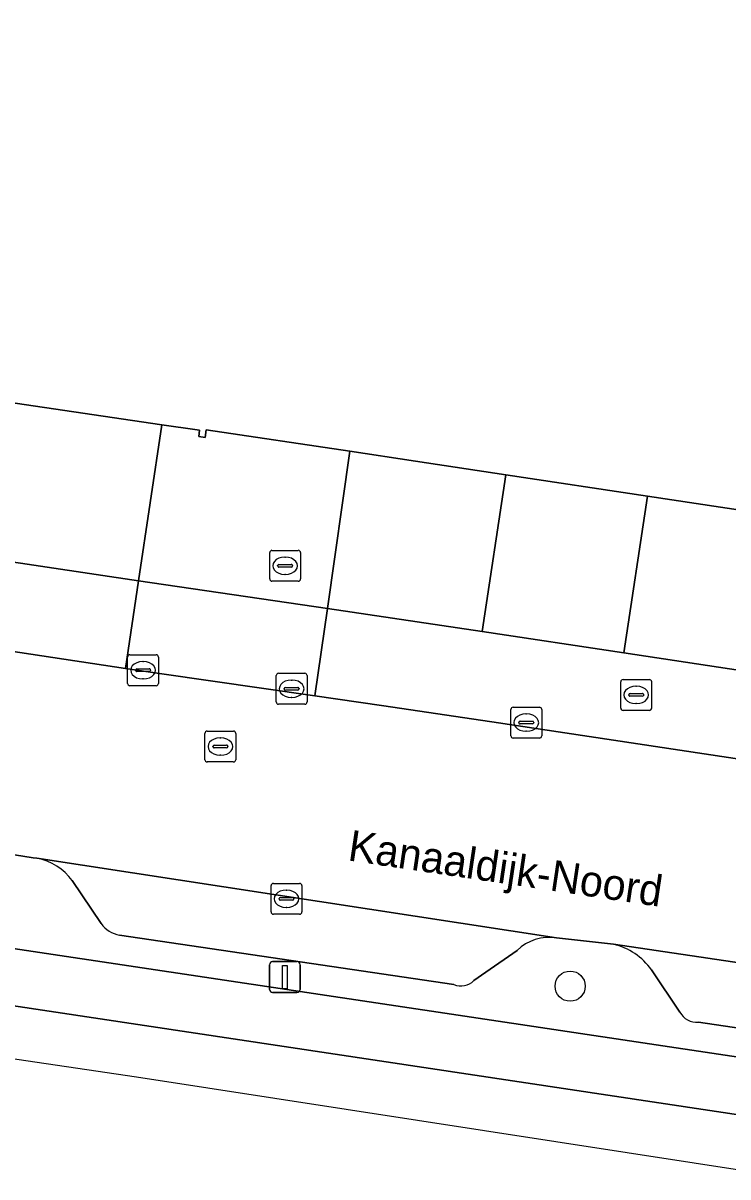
# Model space of a CAD drawing. Extents: x 163008 to 163854, y 382777 to 383982.
# Drawn here: x 163641 to 163663.85, y 382796.26 to 382833.64 of the extents above; entities that cross this region are included whole.
import ezdxf

# ---------------------------------------------------------------- set-up
doc = ezdxf.new("R2010")
doc.units = 0
for name, color, linetype in [('IMGEO_Boom', 7, 'Continuous'), ('IMGEO_Brandkraan', 7, 'Continuous'), ('IMGEO_Fietspad_open', 7, 'Continuous'), ('IMGEO_Groenvoorziening', 7, 'Continuous'), ('IMGEO_Kolk', 7, 'Continuous'), ('IMGEO_Lichtmast', 7, 'Continuous'), ('IMGEO_Openbare_ruimte_label', 7, 'Continuous'), ('IMGEO_Pand', 7, 'Continuous'), ('IMGEO_Parkeervlak_open', 7, 'Continuous'), ('IMGEO_Rijbaan_lokaal_open', 7, 'Continuous'), ('IMGEO_Rioolput', 7, 'Continuous'), ('IMGEO_Voetpad_open', 7, 'Continuous'), ('IMGEO_Waterloop', 7, 'Continuous')]:
    doc.layers.add(name, color=color, linetype=linetype)

msp = doc.modelspace()

# ---------------------------------------------------------------- linework, layer by layer
at = {"layer": 'IMGEO_Boom'}
msp.add_circle((163658.734, 382802.442), 0.489, dxfattribs=at)
at = {"layer": 'IMGEO_Brandkraan'}
for p, q in [((163660.375, 382811.45), (163660.375, 382812.302)), ((163660.45, 382812.376), (163661.302, 382812.376)), ((163661.376, 382812.302), (163661.376, 382811.45)), ((163660.677, 382811.919), (163661.075, 382811.919)), ((163660.863, 382812.156), (163660.888, 382812.156)), ((163660.634, 382811.87), (163660.634, 382811.882)), ((163661.072, 382811.833), (163660.674, 382811.833)), ((163660.886, 382811.596), (163660.861, 382811.596)), ((163661.118, 382811.882), (163661.118, 382811.87)), ((163661.302, 382811.376), (163660.45, 382811.376))]:
    msp.add_line(p, q, dxfattribs=at)
for points in [[(163660.375, 382811.45), (163660.375, 382812.302)], [(163660.45, 382812.376), (163661.302, 382812.376)], [(163661.376, 382812.302), (163661.376, 382811.45)], [(163661.302, 382811.376), (163660.45, 382811.376)]]:
    msp.add_lwpolyline(points, dxfattribs=at)
for centre, radius, start, end in [((163660.452, 382812.3), 0.0765, 91.552, 178.448), ((163660.452, 382812.3), 0.0765, 91.552, 178.448), ((163661.3, 382812.3), 0.0765, 1.552, 88.448), ((163661.3, 382812.3), 0.0765, 1.552, 88.448), ((163660.674, 382811.879), 0.0403, 85.8775, 175.7526), ((163661.079, 382811.881), 0.0386, 1.7309, 96.639), ((163660.671, 382811.869), 0.0366, 178.938, 274.7102), ((163661.075, 382811.876), 0.043, 264.8664, 352.4533), ((163660.452, 382811.452), 0.0765, 181.552, 268.448), ((163660.452, 382811.452), 0.0765, 181.552, 268.448), ((163661.3, 382811.452), 0.0765, 271.552, 358.448), ((163661.3, 382811.452), 0.0765, 271.552, 358.448)]:
    msp.add_arc(centre, radius, start, end, dxfattribs=at)
for centre, major_axis, ratio, start_param, end_param in [((163660.862, 382811.876), (-0.387, 0.002), 0.722429, 4.712389, 7.853982), ((163660.887, 382811.876), (-0.39, 0.002), 0.717154, 1.570796, 4.712389)]:
    msp.add_ellipse(centre, major_axis=major_axis, ratio=ratio, start_param=start_param, end_param=end_param, dxfattribs=at)
at = {"layer": 'IMGEO_Fietspad_open'}
for points in [[(163686.181, 382796.847), (163580.024, 382812.745), (163535.568, 382819.448), (163509.609, 382823.407)], [(163509.094, 382821.64), (163535.397, 382817.662), (163579.683, 382810.971), (163685.894, 382795.009), (163685.894, 382795.009), (163686.181, 382796.847)]]:
    msp.add_lwpolyline(points, dxfattribs=at)
at = {"layer": 'IMGEO_Groenvoorziening'}
for points in [[(163407.316, 382827.646), (163421.963, 382825.134), (163483.656, 382816.879), (163485.145, 382816.814), (163490.933, 382817.132), (163500, 382817.915), (163514.398, 382818.897), (163532.552, 382816.044), (163644.684, 382799.5), (163685.451, 382793.218), (163685.611, 382793.195), (163685.611, 382793.195)], [(163509.609, 382823.407), (163535.568, 382819.448), (163580.024, 382812.745), (163686.181, 382796.847), (163686.654, 382799.878)], [(163685.611, 382793.195), (163685.894, 382795.009), (163685.894, 382795.009), (163579.683, 382810.971), (163535.397, 382817.662), (163509.094, 382821.64)], [(163641.454, 382806.586), (163641.333, 382806.604), (163639.567, 382806.88)], [(163643.532, 382804.474), (163642.598, 382805.86)], [(163654.962, 382802.494), (163644.131, 382804.098)], [(163660.141, 382803.798), (163658.291, 382804.01)], [(163657.013, 382803.601), (163655.997, 382802.893), (163655.615, 382802.626)], [(163662.288, 382801.602), (163661.374, 382802.97)], [(163673.733, 382799.669), (163662.89, 382801.275)]]:
    msp.add_lwpolyline(points, dxfattribs=at)
for centre, radius, start, end in [((163641.118, 382804.792), 1.825, 35.8123, 79.388), ((163644.268, 382804.981), 0.893, 214.5607, 261.2053), ((163658.078, 382802.473), 1.551, 82.1192, 133.3734), ((163659.657, 382801.745), 2.109, 35.5, 76.7347), ((163655.192, 382803.037), 0.59, 247.0448, 315.8112), ((163662.843, 382801.906), 0.633, 208.7315, 274.2478)]:
    msp.add_arc(centre, radius, start, end, dxfattribs=at)
at = {"layer": 'IMGEO_Kolk'}
for p, q in [((163656.812, 382810.553), (163656.812, 382811.405)), ((163656.887, 382811.479), (163657.739, 382811.479)), ((163657.3, 382811.259), (163657.325, 382811.259)), ((163657.813, 382811.405), (163657.813, 382810.553)), ((163657.071, 382810.973), (163657.071, 382810.985)), ((163657.509, 382810.936), (163657.111, 382810.936)), ((163657.114, 382811.022), (163657.512, 382811.022)), ((163657.555, 382810.985), (163657.555, 382810.973)), ((163657.739, 382810.479), (163656.887, 382810.479)), ((163657.323, 382810.699), (163657.298, 382810.699)), ((163649.041, 382804.846), (163649.041, 382805.698)), ((163649.116, 382805.772), (163649.968, 382805.772)), ((163650.042, 382805.698), (163650.042, 382804.846)), ((163649.3, 382805.266), (163649.3, 382805.278)), ((163649.738, 382805.229), (163649.34, 382805.229)), ((163649.343, 382805.315), (163649.741, 382805.315)), ((163649.529, 382805.552), (163649.554, 382805.552)), ((163649.784, 382805.278), (163649.784, 382805.266)), ((163649.552, 382804.992), (163649.527, 382804.992)), ((163649.968, 382804.772), (163649.116, 382804.772))]:
    msp.add_line(p, q, dxfattribs=at)
for points in [[(163656.812, 382810.553), (163656.812, 382811.405)], [(163656.887, 382811.479), (163657.739, 382811.479)], [(163657.813, 382811.405), (163657.813, 382810.553)], [(163657.739, 382810.479), (163656.887, 382810.479)], [(163649.041, 382804.846), (163649.041, 382805.698)], [(163649.116, 382805.772), (163649.968, 382805.772)], [(163650.042, 382805.698), (163650.042, 382804.846)], [(163649.968, 382804.772), (163649.116, 382804.772)]]:
    msp.add_lwpolyline(points, dxfattribs=at)
for centre, radius, start, end in [((163656.889, 382811.403), 0.0765, 91.552, 178.448), ((163656.889, 382811.403), 0.0765, 91.552, 178.448), ((163657.737, 382811.403), 0.0765, 1.552, 88.448), ((163657.737, 382811.403), 0.0765, 1.552, 88.448), ((163657.111, 382810.982), 0.0403, 85.8775, 175.7526), ((163657.108, 382810.972), 0.0366, 178.938, 274.7102), ((163657.512, 382810.979), 0.043, 264.8664, 352.4533), ((163657.516, 382810.984), 0.0386, 1.7309, 96.639), ((163656.889, 382810.555), 0.0765, 181.552, 268.448), ((163656.889, 382810.555), 0.0765, 181.552, 268.448), ((163657.737, 382810.555), 0.0765, 271.552, 358.448), ((163657.737, 382810.555), 0.0765, 271.552, 358.448), ((163649.118, 382805.696), 0.0765, 91.552, 178.448), ((163649.118, 382805.696), 0.0765, 91.552, 178.448), ((163649.966, 382805.696), 0.0765, 1.552, 88.448), ((163649.966, 382805.696), 0.0765, 1.552, 88.448), ((163649.34, 382805.275), 0.0403, 85.8775, 175.7526), ((163649.337, 382805.265), 0.0366, 178.938, 274.7102), ((163649.741, 382805.272), 0.043, 264.8664, 352.4533), ((163649.745, 382805.277), 0.0386, 1.7309, 96.639), ((163649.118, 382804.848), 0.0765, 181.552, 268.448), ((163649.118, 382804.848), 0.0765, 181.552, 268.448), ((163649.966, 382804.848), 0.0765, 271.552, 358.448), ((163649.966, 382804.848), 0.0765, 271.552, 358.448)]:
    msp.add_arc(centre, radius, start, end, dxfattribs=at)
for centre, major_axis, ratio, start_param, end_param in [((163657.299, 382810.979), (-0.387, 0.002), 0.722429, 4.712389, 7.853982), ((163657.324, 382810.979), (-0.39, 0.002), 0.717154, 1.570796, 4.712389), ((163649.528, 382805.272), (-0.387, 0.002), 0.722429, 4.712389, 7.853982), ((163649.553, 382805.272), (-0.39, 0.002), 0.717154, 1.570796, 4.712389)]:
    msp.add_ellipse(centre, major_axis=major_axis, ratio=ratio, start_param=start_param, end_param=end_param, dxfattribs=at)
at = {"layer": 'IMGEO_Lichtmast'}
for p, q in [((163648.99, 382802.336), (163648.99, 382803.136)), ((163648.99, 382803.136), (163648.99, 382802.336)), ((163649.09, 382803.236), (163649.88, 382803.236)), ((163649.88, 382803.236), (163649.09, 382803.236)), ((163649.98, 382803.136), (163649.98, 382802.336)), ((163649.98, 382802.336), (163649.98, 382803.136)), ((163649.88, 382802.236), (163649.09, 382802.236)), ((163649.09, 382802.236), (163649.88, 382802.236))]:
    msp.add_line(p, q, dxfattribs=at)
msp.add_lwpolyline([(163649.41, 382803.111), (163649.56, 382803.111), (163649.56, 382802.361), (163649.41, 382802.361), (163649.41, 382803.111)], dxfattribs=at)
for centre, start, end in [((163649.09, 382803.136), 90, 180), ((163649.09, 382803.136), 90, 180), ((163649.88, 382803.136), 0, 90), ((163649.88, 382803.136), 360, 90), ((163649.09, 382802.336), 180, 270), ((163649.09, 382802.336), 180, 270), ((163649.88, 382802.336), 270, 0), ((163649.88, 382802.336), 270, 0)]:
    msp.add_arc(centre, 0.1, start, end, dxfattribs=at)
at = {"layer": 'IMGEO_Pand'}
msp.add_lwpolyline([(163635.329, 382822.122), (163645.496, 382820.628), (163646.643, 382820.46), (163646.725, 382820.448), (163646.696, 382820.25), (163646.902, 382820.219), (163646.94, 382820.467), (163651.593, 382819.768), (163653.717, 382819.449), (163656.645, 382819.009), (163661.241, 382818.318), (163676.444, 382816.031), (163677.503, 382822.899), (163677.418, 382822.936), (163677.068, 382823.09), (163676.82, 382823.198), (163677.069, 382823.766), (163673.358, 382825.389), (163679.82, 382841.047), (163680.173, 382841.91), (163686.07, 382880.075), (163694.944, 382939.641)], dxfattribs=at)
at = {"layer": 'IMGEO_Parkeervlak_open'}
for points in [[(163645.496, 382820.628), (163635.329, 382822.122), (163635.286, 382821.935), (163635.089, 382821.964), (163635.119, 382822.162), (163624.033, 382823.795), (163624.005, 382823.606), (163623.367, 382823.699), (163623.155, 382823.73), (163623.187, 382823.948), (163622.192, 382824.116), (163621.341, 382819.074), (163644.746, 382815.572)], [(163656.645, 382819.009), (163653.717, 382819.449), (163651.593, 382819.768), (163650.867, 382814.677), (163655.882, 382813.931)], [(163676.444, 382816.031), (163661.241, 382818.318), (163660.477, 382813.236), (163675.673, 382810.936)]]:
    msp.add_lwpolyline(points, close=True, dxfattribs=at)
for points in [[(163658.291, 382804.01), (163641.454, 382806.586)], [(163642.598, 382805.86), (163643.532, 382804.474)], [(163644.131, 382804.098), (163654.962, 382802.494)], [(163677.114, 382801.262), (163676.222, 382801.414), (163660.141, 382803.798)], [(163655.615, 382802.626), (163655.997, 382802.893), (163657.013, 382803.601)], [(163661.374, 382802.97), (163662.288, 382801.602)], [(163662.89, 382801.275), (163673.733, 382799.669)]]:
    msp.add_lwpolyline(points, dxfattribs=at)
for centre, radius, start, end in [((163641.118, 382804.792), 1.825, 35.8123, 79.388), ((163644.268, 382804.981), 0.893, 214.5607, 261.2053), ((163658.078, 382802.473), 1.551, 82.1192, 133.3734), ((163659.657, 382801.745), 2.109, 35.5, 76.7347), ((163655.192, 382803.037), 0.59, 247.0448, 315.8112), ((163662.843, 382801.906), 0.633, 208.7315, 274.2478)]:
    msp.add_arc(centre, radius, start, end, dxfattribs=at)
at = {"layer": 'IMGEO_Rijbaan_lokaal_open'}
msp.add_lwpolyline([(163639.567, 382806.88), (163641.333, 382806.604), (163641.454, 382806.586), (163658.291, 382804.01), (163660.141, 382803.798), (163676.222, 382801.414), (163677.057, 382807.862), (163656.2, 382811), (163652.619, 382811.539), (163650.463, 382811.847), (163645.421, 382812.566), (163644.324, 382812.732), (163619.059, 382816.555)], dxfattribs=at)
at = {"layer": 'IMGEO_Rioolput'}
for p, q in [((163648.996, 382815.634), (163648.996, 382816.486)), ((163649.071, 382816.56), (163649.923, 382816.56)), ((163649.997, 382816.486), (163649.997, 382815.634)), ((163649.255, 382816.054), (163649.255, 382816.066)), ((163649.298, 382816.103), (163649.696, 382816.103)), ((163649.484, 382816.34), (163649.509, 382816.34)), ((163649.739, 382816.066), (163649.739, 382816.054)), ((163649.693, 382816.017), (163649.295, 382816.017)), ((163649.507, 382815.78), (163649.482, 382815.78)), ((163649.923, 382815.56), (163649.071, 382815.56)), ((163644.392, 382812.25), (163644.392, 382813.102)), ((163644.467, 382813.176), (163645.319, 382813.176)), ((163645.393, 382813.102), (163645.393, 382812.25)), ((163644.651, 382812.67), (163644.651, 382812.682)), ((163644.694, 382812.719), (163645.092, 382812.719)), ((163644.88, 382812.956), (163644.905, 382812.956)), ((163645.135, 382812.682), (163645.135, 382812.67)), ((163645.089, 382812.633), (163644.691, 382812.633)), ((163644.903, 382812.396), (163644.878, 382812.396)), ((163649.207, 382811.65), (163649.207, 382812.502)), ((163649.282, 382812.576), (163650.134, 382812.576)), ((163649.695, 382812.356), (163649.72, 382812.356)), ((163650.208, 382812.502), (163650.208, 382811.65)), ((163645.319, 382812.176), (163644.467, 382812.176)), ((163649.466, 382812.07), (163649.466, 382812.082)), ((163649.904, 382812.033), (163649.506, 382812.033)), ((163649.509, 382812.119), (163649.907, 382812.119)), ((163649.95, 382812.082), (163649.95, 382812.07)), ((163650.134, 382811.576), (163649.282, 382811.576)), ((163649.718, 382811.796), (163649.693, 382811.796)), ((163646.898, 382809.778), (163646.898, 382810.63)), ((163646.973, 382810.704), (163647.825, 382810.704)), ((163647.386, 382810.484), (163647.411, 382810.484)), ((163647.899, 382810.63), (163647.899, 382809.778)), ((163647.157, 382810.198), (163647.157, 382810.21)), ((163647.595, 382810.161), (163647.197, 382810.161)), ((163647.2, 382810.247), (163647.598, 382810.247)), ((163647.641, 382810.21), (163647.641, 382810.198)), ((163647.825, 382809.704), (163646.973, 382809.704)), ((163647.409, 382809.924), (163647.384, 382809.924))]:
    msp.add_line(p, q, dxfattribs=at)
for points in [[(163648.996, 382815.634), (163648.996, 382816.486)], [(163649.071, 382816.56), (163649.923, 382816.56)], [(163649.997, 382816.486), (163649.997, 382815.634)], [(163649.923, 382815.56), (163649.071, 382815.56)], [(163644.392, 382812.25), (163644.392, 382813.102)], [(163644.467, 382813.176), (163645.319, 382813.176)], [(163645.393, 382813.102), (163645.393, 382812.25)], [(163649.207, 382811.65), (163649.207, 382812.502)], [(163649.282, 382812.576), (163650.134, 382812.576)], [(163650.208, 382812.502), (163650.208, 382811.65)], [(163645.319, 382812.176), (163644.467, 382812.176)], [(163650.134, 382811.576), (163649.282, 382811.576)], [(163646.898, 382809.778), (163646.898, 382810.63)], [(163646.973, 382810.704), (163647.825, 382810.704)], [(163647.899, 382810.63), (163647.899, 382809.778)], [(163647.825, 382809.704), (163646.973, 382809.704)]]:
    msp.add_lwpolyline(points, dxfattribs=at)
for centre, radius, start, end in [((163649.073, 382816.484), 0.0765, 91.552, 178.448), ((163649.073, 382816.484), 0.0765, 91.552, 178.448), ((163649.921, 382816.484), 0.0765, 1.552, 88.448), ((163649.921, 382816.484), 0.0765, 1.552, 88.448), ((163649.295, 382816.063), 0.0403, 85.8775, 175.7526), ((163649.292, 382816.053), 0.0366, 178.938, 274.7102), ((163649.696, 382816.06), 0.043, 264.8664, 352.4533), ((163649.7, 382816.065), 0.0386, 1.7309, 96.639), ((163649.073, 382815.636), 0.0765, 181.552, 268.448), ((163649.073, 382815.636), 0.0765, 181.552, 268.448), ((163649.921, 382815.636), 0.0765, 271.552, 358.448), ((163649.921, 382815.636), 0.0765, 271.552, 358.448), ((163644.469, 382813.1), 0.0765, 91.552, 178.448), ((163644.469, 382813.1), 0.0765, 91.552, 178.448), ((163645.317, 382813.1), 0.0765, 1.552, 88.448), ((163645.317, 382813.1), 0.0765, 1.552, 88.448), ((163644.691, 382812.679), 0.0403, 85.8775, 175.7526), ((163644.688, 382812.669), 0.0366, 178.938, 274.7102), ((163645.092, 382812.676), 0.043, 264.8664, 352.4533), ((163645.096, 382812.681), 0.0386, 1.7309, 96.639), ((163649.284, 382812.5), 0.0765, 91.552, 178.448), ((163649.284, 382812.5), 0.0765, 91.552, 178.448), ((163650.132, 382812.5), 0.0765, 1.552, 88.448), ((163650.132, 382812.5), 0.0765, 1.552, 88.448), ((163644.469, 382812.252), 0.0765, 181.552, 268.448), ((163644.469, 382812.252), 0.0765, 181.552, 268.448), ((163645.317, 382812.252), 0.0765, 271.552, 358.448), ((163645.317, 382812.252), 0.0765, 271.552, 358.448), ((163649.506, 382812.079), 0.0403, 85.8775, 175.7526), ((163649.503, 382812.069), 0.0366, 178.938, 274.7102), ((163649.907, 382812.076), 0.043, 264.8664, 352.4533), ((163649.911, 382812.081), 0.0386, 1.7309, 96.639), ((163649.284, 382811.652), 0.0765, 181.552, 268.448), ((163649.284, 382811.652), 0.0765, 181.552, 268.448), ((163650.132, 382811.652), 0.0765, 271.552, 358.448), ((163650.132, 382811.652), 0.0765, 271.552, 358.448), ((163646.975, 382810.628), 0.0765, 91.552, 178.448), ((163646.975, 382810.628), 0.0765, 91.552, 178.448), ((163647.823, 382810.628), 0.0765, 1.552, 88.448), ((163647.823, 382810.628), 0.0765, 1.552, 88.448), ((163647.197, 382810.207), 0.0403, 85.8775, 175.7526), ((163647.194, 382810.197), 0.0366, 178.938, 274.7102), ((163647.598, 382810.204), 0.043, 264.8664, 352.4533), ((163647.602, 382810.209), 0.0386, 1.7309, 96.639), ((163646.975, 382809.78), 0.0765, 181.552, 268.448), ((163646.975, 382809.78), 0.0765, 181.552, 268.448), ((163647.823, 382809.78), 0.0765, 271.552, 358.448), ((163647.823, 382809.78), 0.0765, 271.552, 358.448)]:
    msp.add_arc(centre, radius, start, end, dxfattribs=at)
for centre, major_axis, ratio, start_param, end_param in [((163649.483, 382816.06), (-0.387, 0.002), 0.722429, 4.712389, 7.853982), ((163649.508, 382816.06), (-0.39, 0.002), 0.717154, 1.570796, 4.712389), ((163644.879, 382812.676), (-0.387, 0.002), 0.722429, 4.712389, 7.853982), ((163644.904, 382812.676), (-0.39, 0.002), 0.717154, 1.570796, 4.712389), ((163649.694, 382812.076), (-0.387, 0.002), 0.722429, 4.712389, 7.853982), ((163649.719, 382812.076), (-0.39, 0.002), 0.717154, 1.570796, 4.712389), ((163647.385, 382810.204), (-0.387, 0.002), 0.722429, 4.712389, 7.853982), ((163647.41, 382810.204), (-0.39, 0.002), 0.717154, 1.570796, 4.712389)]:
    msp.add_ellipse(centre, major_axis=major_axis, ratio=ratio, start_param=start_param, end_param=end_param, dxfattribs=at)
at = {"layer": 'IMGEO_Voetpad_open'}
for points in [[(163651.593, 382819.768), (163646.94, 382820.467), (163646.902, 382820.219), (163646.696, 382820.25), (163646.725, 382820.448), (163646.643, 382820.46), (163645.496, 382820.628), (163644.746, 382815.572), (163650.867, 382814.677)], [(163621.341, 382819.074), (163619.449, 382819.357), (163619.059, 382816.555), (163644.324, 382812.732), (163644.746, 382815.572)], [(163661.241, 382818.318), (163656.645, 382819.009), (163655.882, 382813.931), (163660.477, 382813.236)], [(163650.867, 382814.677), (163644.746, 382815.572), (163644.324, 382812.732), (163645.421, 382812.566), (163650.463, 382811.847)]]:
    msp.add_lwpolyline(points, close=True, dxfattribs=at)
msp.add_lwpolyline([(163677.474, 382810.663), (163675.673, 382810.936), (163660.477, 382813.236), (163655.882, 382813.931), (163650.867, 382814.677), (163650.463, 382811.847), (163652.619, 382811.539), (163656.2, 382811), (163677.057, 382807.862), (163677.338, 382807.797)], dxfattribs=at)
at = {"layer": 'IMGEO_Waterloop'}
msp.add_lwpolyline([(163407.316, 382827.646), (163421.963, 382825.134), (163483.656, 382816.879), (163485.145, 382816.814), (163490.933, 382817.132), (163500, 382817.915), (163514.398, 382818.897), (163532.552, 382816.044), (163644.684, 382799.5), (163685.451, 382793.218), (163685.611, 382793.195), (163685.611, 382793.195)], dxfattribs=at)

# ---------------------------------------------------------------- texts
at = {"layer": 'IMGEO_Openbare_ruimte_label'}
msp.add_text('Kanaaldijk-Noord', height=1, rotation=351.5457, dxfattribs=at).set_placement((163651.498, 382806.521))
msp.add_text('Kanaaldijk-Noord', height=1, rotation=351.5457, dxfattribs=at).set_placement((163651.498, 382806.521))

doc.saveas('drawing.dxf')
